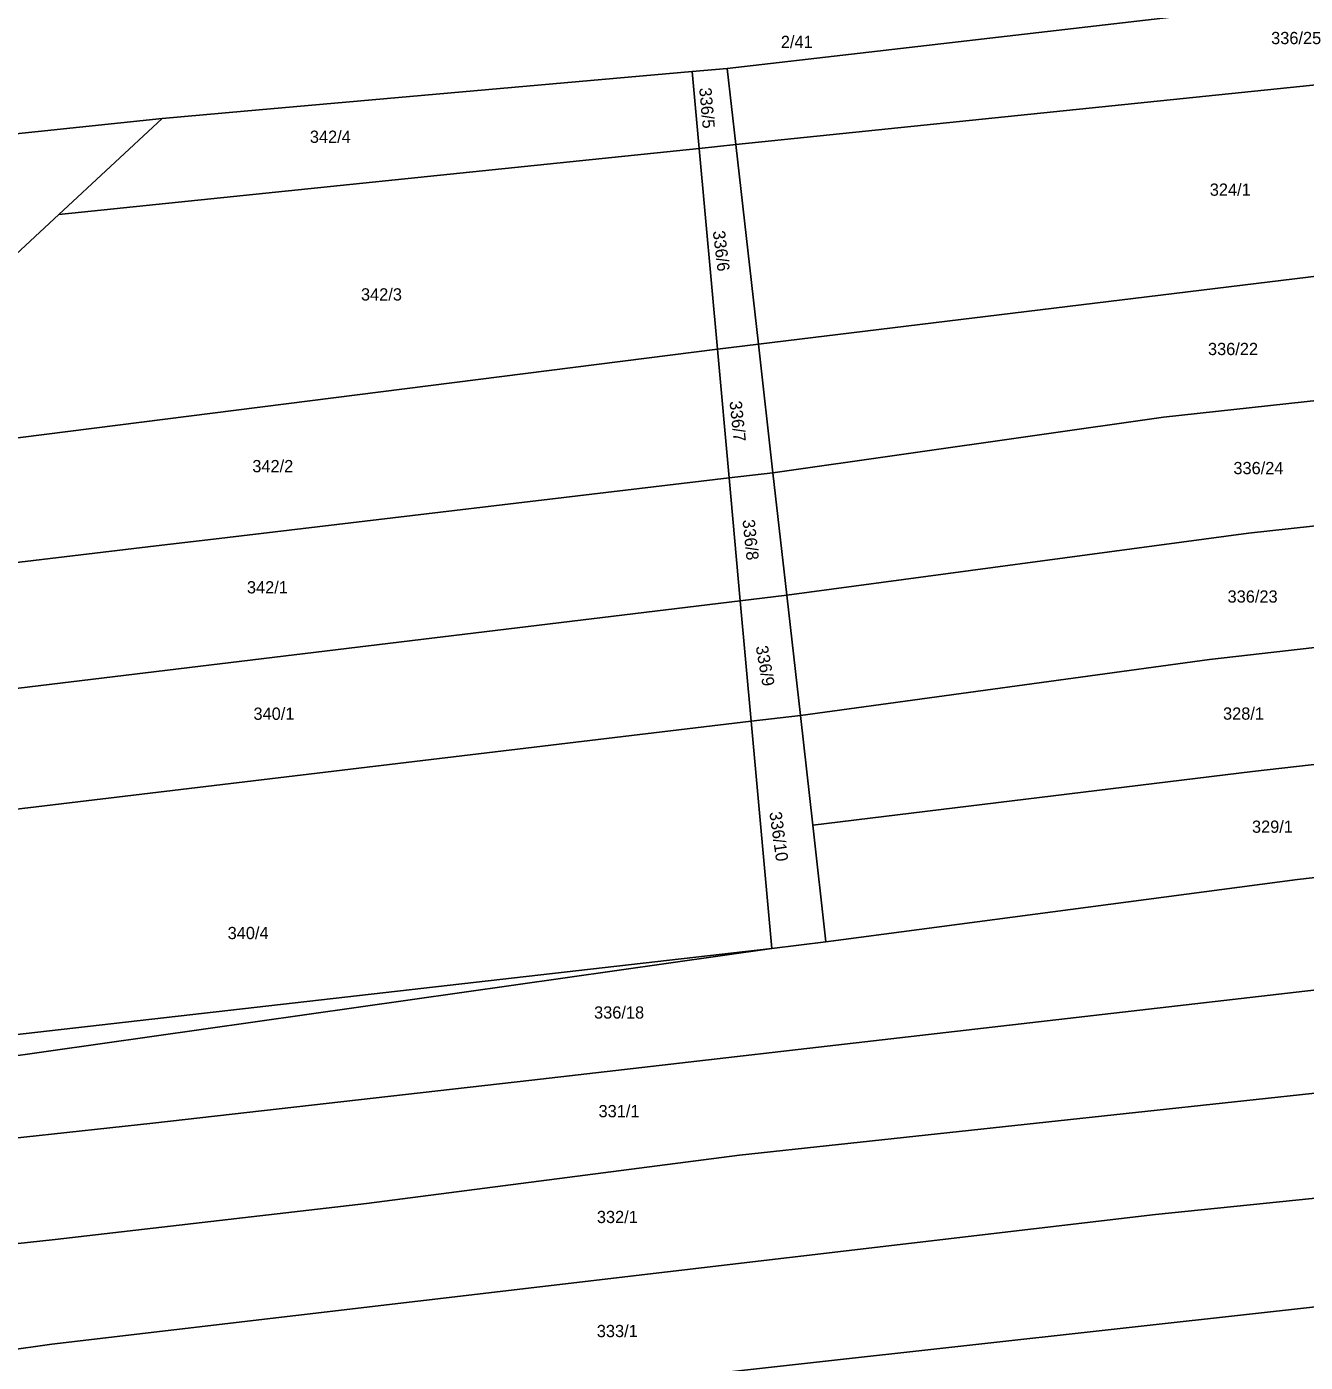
# Model space of a CAD drawing. Extents: x -7483133 to -743169, y -11317770 to -1127091.
# Drawn here: x -746108.8 to -745931.3, y -1131825.9 to -1131640.4 of the extents above; entities that cross this region are included whole.
import ezdxf

# ---------------------------------------------------------------- set-up
doc = ezdxf.new("R2010")
doc.units = 0
doc.layers.add('Hranice parcel', color=7, linetype='Continuous')
doc.layers.add('Parcelní čísla', color=7, linetype='Continuous')

msp = doc.modelspace()

# ---------------------------------------------------------------- linework, layer by layer
at = {"layer": 'Hranice parcel'}
for p, q in [((-745876.7, -1131642.95), (-746010.34, -1131656.73)), ((-746016.41, -1131646.56), (-746011.54, -1131646.14)), ((-746016.41, -1131646.56), (-746015.44, -1131657.26)), ((-746010.34, -1131656.73), (-746011.54, -1131646.14)), ((-746125.11, -1131656.77), (-746090.01, -1131653.11)), ((-746104.37, -1131666.43), (-746090.01, -1131653.11)), ((-746015.44, -1131657.26), (-746104.37, -1131666.43)), ((-746015.44, -1131657.26), (-746010.34, -1131656.73)), ((-746015.44, -1131657.26), (-746012.9, -1131685.16)), ((-746007.21, -1131684.44), (-746010.34, -1131656.73)), ((-746133.92, -1131693.84), (-746104.37, -1131666.43)), ((-746007.21, -1131684.44), (-745875.94, -1131668.46)), ((-746012.9, -1131685.16), (-746119.9, -1131698.71)), ((-746012.9, -1131685.16), (-746007.21, -1131684.44)), ((-746012.9, -1131685.16), (-746011.28, -1131703.02)), ((-746005.19, -1131702.3), (-746007.21, -1131684.44)), ((-746011.28, -1131703.02), (-746005.19, -1131702.3)), ((-746003.27, -1131719.29), (-746005.19, -1131702.3)), ((-746009.74, -1131720.07), (-746011.28, -1131703.02)), ((-746009.74, -1131720.07), (-746003.27, -1131719.29)), ((-746001.38, -1131736), (-746003.27, -1131719.29)), ((-746009.74, -1131720.07), (-746123.47, -1131733.84)), ((-746008.22, -1131736.82), (-746009.74, -1131720.07)), ((-746008.22, -1131736.82), (-746001.38, -1131736)), ((-745999.66, -1131751.26), (-746001.38, -1131736)), ((-746134.41, -1131751.93), (-746008.22, -1131736.82)), ((-746005.35, -1131768.4), (-746008.22, -1131736.82)), ((-745997.83, -1131767.45), (-745999.66, -1131751.26)), ((-746005.35, -1131768.4), (-745997.83, -1131767.45)), ((-746157.45, -1131789.98), (-746005.35, -1131768.4)), ((-746154.67, -1131785.39), (-746005.35, -1131768.4))]:
    msp.add_line(p, q, dxfattribs=at)
for points in [[(-746011.54, -1131646.14), (-745993.09, -1131644.03), (-745877.4, -1131630.6)], [(-746090.01, -1131653.11), (-746078.61, -1131652.1), (-746016.41, -1131646.56)], [(-746005.19, -1131702.3), (-745950.93, -1131694.59), (-745875.37, -1131686.32)], [(-746011.28, -1131703.02), (-746082.88, -1131711.52), (-746090.83, -1131712.46), (-746118.38, -1131715.73)], [(-745874.81, -1131703.67), (-745939.15, -1131710.71), (-746003.27, -1131719.29)], [(-745874.28, -1131720.25), (-745944.57, -1131728.25), (-746001.38, -1131736)], [(-745999.66, -1131751.26), (-745938.57, -1131743.81), (-745873.76, -1131736.42)], [(-745997.83, -1131767.45), (-745932.36, -1131758.79), (-745873.31, -1131752.1)], [(-745872.82, -1131767.1), (-745913.22, -1131772.23), (-746038.67, -1131786.65), (-746091.32, -1131792.64), (-746145.12, -1131798.49), (-746163.91, -1131800.98)], [(-746173.02, -1131816.46), (-746145.54, -1131813.2), (-746104.87, -1131808.78), (-746061.62, -1131803.78), (-746009.82, -1131797.07), (-745872.32, -1131782.29)], [(-746182.24, -1131832.12), (-746144.56, -1131828.9), (-746105.32, -1131823.34), (-745952.05, -1131805.35), (-745871.83, -1131797.13)], [(-746191.35, -1131847.6), (-746119.75, -1131839.99), (-746065.09, -1131833.14), (-745871.36, -1131811.65)]]:
    msp.add_lwpolyline(points, dxfattribs=at)

# ---------------------------------------------------------------- texts
at = {"layer": 'Parcelní čísla'}
for s, p in [('2/41', (-746004.09, -1131643.31)), ('336/25', (-745936, -1131642.77)), ('342/4', (-746069.5, -1131656.48)), ('324/1', (-745944.52, -1131663.83)), ('342/3', (-746062.4, -1131678.38)), ('336/22', (-745944.77, -1131685.96)), ('342/2', (-746077.49, -1131702.23)), ('336/24', (-745941.24, -1131702.5)), ('342/1', (-746078.24, -1131719.06)), ('336/23', (-745942.05, -1131720.34)), ('340/1', (-746077.33, -1131736.62)), ('328/1', (-745942.68, -1131736.6)), ('329/1', (-745938.66, -1131752.31)), ('340/4', (-746080.92, -1131767.08)), ('336/18', (-746030.03, -1131778.12)), ('331/1', (-746029.41, -1131791.82)), ('332/1', (-746029.64, -1131806.52)), ('333/1', (-746029.65, -1131822.36))]:
    msp.add_text(s, height=1.7, dxfattribs=at).set_placement(p)
for s, rotation, p in [('336/5', 275, (-746015.43, -1131648.88)), ('336/6', 277, (-746013.55, -1131668.77)), ('336/7', 276, (-746011.22, -1131692.41)), ('336/8', 276, (-746009.42, -1131708.87)), ('336/9', 280, (-746007.59, -1131726.46)), ('336/10', 278, (-746005.69, -1131749.49))]:
    msp.add_text(s, height=1.7, rotation=rotation, dxfattribs=at).set_placement(p)

doc.saveas('drawing.dxf')
